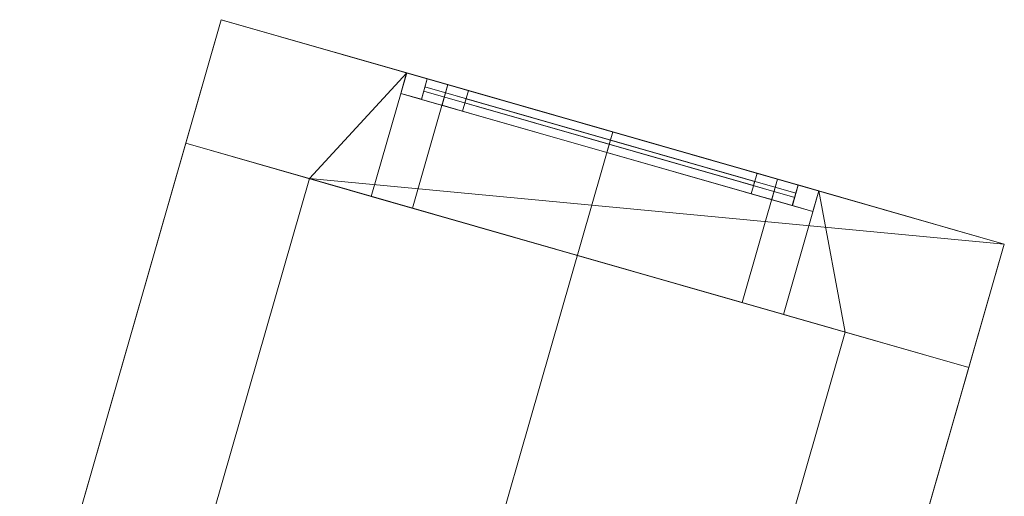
# Model space of a CAD drawing. Header units: millimetres. Extents: x -430348 to -225823, y -86243 to 5084.
# Tile 1016 of 1056: x -334065 to -331768, y -4072 to -2959. Entities that reach past the tile are written whole.
import ezdxf

# ---------------------------------------------------------------- set-up
doc = ezdxf.new("R2010")
doc.units = ezdxf.units.MM
for name, color, linetype, lineweight in [('A-GLAZ-CURT', 52, 'Continuous', 9), ('A-GLAZ-CWMG', 51, 'Continuous', 9), ('A-ROOF', 132, 'Continuous', 9), ('A-WALL', 113, 'Continuous', 9)]:
    doc.layers.add(name, color=color, linetype=linetype, lineweight=lineweight)

# ---------------------------------------------------------------- blocks, each defined once
blk = doc.blocks.new('System Panel - Glazed-338444-_3D_ Copy 1')
at = {"layer": 'A-GLAZ-CURT', "transparency": 33554471}
mesh = blk.add_polyface(dxfattribs=at)
corners = [(-450, 5), (-450, 5, 255.6), (0, 5, 572.1), (450, 5, 255.6), (450, 5)]
mesh.append_faces([[corners[k] for k in face] for face in [(3, 4, 2)]], dxfattribs={"vtx1": -1})
mesh.append_faces([[corners[k] for k in face] for face in [(0, 1, 2, 4)]], dxfattribs={"vtx2": -1})
mesh = blk.add_polyface(dxfattribs=at)
corners = [(450, -5), (-450, -5), (-450, 5), (450, 5)]
mesh.append_faces([[corners[k] for k in face] for face in [(0, 1, 2, 3)]])
mesh = blk.add_polyface(dxfattribs=at)
corners = [(-450, -5, 255.6), (0, -5, 572.1), (0, 5, 572.1), (-450, 5, 255.6)]
mesh.append_faces([[corners[k] for k in face] for face in [(0, 1, 2, 3)]])
mesh = blk.add_polyface(dxfattribs=at)
corners = [(-450, -5), (-450, -5, 255.6), (-450, 5, 255.6), (-450, 5)]
mesh.append_faces([[corners[k] for k in face] for face in [(0, 1, 2, 3)]])
mesh = blk.add_polyface(dxfattribs=at)
corners = [(0, -5, 572.1), (450, -5, 255.6), (450, 5, 255.6), (0, 5, 572.1)]
mesh.append_faces([[corners[k] for k in face] for face in [(3, 0, 1, 2)]])
mesh = blk.add_polyface(dxfattribs=at)
corners = [(450, -5, 255.6), (450, -5), (450, 5), (450, 5, 255.6)]
mesh.append_faces([[corners[k] for k in face] for face in [(0, 1, 2, 3)]])
mesh = blk.add_polyface(dxfattribs=at)
corners = [(-450, -5), (450, -5), (450, -5, 255.6), (0, -5, 572.1), (-450, -5, 255.6)]
mesh.append_faces([[corners[k] for k in face] for face in [(4, 0, 3)]], dxfattribs={"vtx1": -1})
mesh.append_faces([[corners[k] for k in face] for face in [(1, 2, 3, 0)]], dxfattribs={"vtx2": -1})
blk = doc.blocks.new('Rectangular Mullion - 50mm x 50mm-281821-_3D_ Copy 1')
at = {"layer": 'A-GLAZ-CWMG'}
mesh = blk.add_polyface(dxfattribs=at)
corners = [(0, 25, -331.6), (0, -25, -331.6), (-50, -25, -331.6), (-50, 25, -331.6)]
mesh.append_faces([[corners[k] for k in face] for face in [(0, 1, 2, 3)]])
mesh = blk.add_polyface(dxfattribs=at)
corners = [(-50, 25, -26), (0, 25), (0, 25, -331.6), (-50, 25, -331.6)]
mesh.append_faces([[corners[k] for k in face] for face in [(0, 1, 2, 3)]])
mesh = blk.add_polyface(dxfattribs=at)
corners = [(-50, -25, -26), (-50, 25, -26), (-50, 25, -331.6), (-50, -25, -331.6)]
mesh.append_faces([[corners[k] for k in face] for face in [(3, 0, 1, 2)]])
mesh = blk.add_polyface(dxfattribs=at)
corners = [(0, 25), (-50, 25, -26), (-50, -25, -26), (0, -25)]
mesh.append_faces([[corners[k] for k in face] for face in [(2, 3, 0, 1)]])
mesh = blk.add_polyface(dxfattribs=at)
corners = [(0, 25), (0, -25), (0, -25, -331.6), (0, 25, -331.6)]
mesh.append_faces([[corners[k] for k in face] for face in [(3, 0, 1, 2)]])
mesh = blk.add_polyface(dxfattribs=at)
corners = [(0, -25), (-50, -25, -26), (-50, -25, -331.6), (0, -25, -331.6)]
mesh.append_faces([[corners[k] for k in face] for face in [(3, 0, 1, 2)]])
blk = doc.blocks.new('Rectangular Mullion - 50mm x 50mm-281748-_3D_ Copy 1')
at = {"layer": 'A-GLAZ-CWMG'}
mesh = blk.add_polyface(dxfattribs=at)
corners = [(0, 25), (-50, 25), (-50, -25), (0, -25)]
mesh.append_faces([[corners[k] for k in face] for face in [(2, 3, 0, 1)]])
mesh = blk.add_polyface(dxfattribs=at)
corners = [(0, 25, -900), (0, -25, -900), (-50, -25, -900), (-50, 25, -900)]
mesh.append_faces([[corners[k] for k in face] for face in [(0, 1, 2, 3)]])
mesh = blk.add_polyface(dxfattribs=at)
corners = [(-50, 25), (0, 25), (0, 25, -900), (-50, 25, -900)]
mesh.append_faces([[corners[k] for k in face] for face in [(0, 1, 2, 3)]])
mesh = blk.add_polyface(dxfattribs=at)
corners = [(-50, -25), (-50, 25), (-50, 25, -900), (-50, -25, -900)]
mesh.append_faces([[corners[k] for k in face] for face in [(0, 1, 2, 3)]])
mesh = blk.add_polyface(dxfattribs=at)
corners = [(0, 25), (0, -25), (0, -25, -900), (0, 25, -900)]
mesh.append_faces([[corners[k] for k in face] for face in [(0, 1, 2, 3)]])
mesh = blk.add_polyface(dxfattribs=at)
corners = [(0, -25), (-50, -25), (-50, -25, -900), (0, -25, -900)]
mesh.append_faces([[corners[k] for k in face] for face in [(0, 1, 2, 3)]])
blk = doc.blocks.new('Rectangular Mullion - 50mm x 50mm-281826-_3D_ Copy 1')
at = {"layer": 'A-GLAZ-CWMG'}
mesh = blk.add_polyface(dxfattribs=at)
corners = [(0, 25), (-50, 25), (-50, -25), (0, -25)]
mesh.append_faces([[corners[k] for k in face] for face in [(3, 0, 1, 2)]])
mesh = blk.add_polyface(dxfattribs=at)
corners = [(-50, 25), (0, 25), (0, 25, -331.6), (-50, 25, -305.6)]
mesh.append_faces([[corners[k] for k in face] for face in [(3, 0, 1, 2)]])
mesh = blk.add_polyface(dxfattribs=at)
corners = [(-50, -25), (-50, 25), (-50, 25, -305.6), (-50, -25, -305.6)]
mesh.append_faces([[corners[k] for k in face] for face in [(0, 1, 2, 3)]])
mesh = blk.add_polyface(dxfattribs=at)
corners = [(0, 25, -331.6), (0, -25, -331.6), (-50, -25, -305.6), (-50, 25, -305.6)]
mesh.append_faces([[corners[k] for k in face] for face in [(3, 0, 1, 2)]])
mesh = blk.add_polyface(dxfattribs=at)
corners = [(0, 25), (0, -25), (0, -25, -331.6), (0, 25, -331.6)]
mesh.append_faces([[corners[k] for k in face] for face in [(0, 1, 2, 3)]])
mesh = blk.add_polyface(dxfattribs=at)
corners = [(0, -25), (-50, -25), (-50, -25, -305.6), (0, -25, -331.6)]
mesh.append_faces([[corners[k] for k in face] for face in [(0, 1, 2, 3)]])
blk = doc.blocks.new('Rectangular Mullion - 50mm x 50mm-281823-_3D_ Copy 1')
at = {"layer": 'A-GLAZ-CWMG'}
mesh = blk.add_polyface(dxfattribs=at)
corners = [(-50, 25, -35.2), (0, 25), (0, 25, -611.2), (-50, 25, -585.3)]
mesh.append_faces([[corners[k] for k in face] for face in [(0, 1, 2, 3)]])
mesh = blk.add_polyface(dxfattribs=at)
corners = [(-50, -25, -35.2), (-50, 25, -35.2), (-50, 25, -585.3), (-50, -25, -585.3)]
mesh.append_faces([[corners[k] for k in face] for face in [(3, 0, 1, 2)]])
mesh = blk.add_polyface(dxfattribs=at)
corners = [(0, 25), (-50, 25, -35.2), (-50, -25, -35.2), (0, -25)]
mesh.append_faces([[corners[k] for k in face] for face in [(2, 3, 0, 1)]])
mesh = blk.add_polyface(dxfattribs=at)
corners = [(0, 25, -611.2), (0, -25, -611.2), (-50, -25, -585.3), (-50, 25, -585.3)]
mesh.append_faces([[corners[k] for k in face] for face in [(3, 0, 1, 2)]])
mesh = blk.add_polyface(dxfattribs=at)
corners = [(0, 25), (0, -25), (0, -25, -611.2), (0, 25, -611.2)]
mesh.append_faces([[corners[k] for k in face] for face in [(0, 1, 2, 3)]])
mesh = blk.add_polyface(dxfattribs=at)
corners = [(0, -25), (-50, -25, -35.2), (-50, -25, -585.3), (0, -25, -611.2)]
mesh.append_faces([[corners[k] for k in face] for face in [(3, 0, 1, 2)]])
blk = doc.blocks.new('Rectangular Mullion - 50mm x 50mm-281824-_3D_ Copy 1')
at = {"layer": 'A-GLAZ-CWMG'}
mesh = blk.add_polyface(dxfattribs=at)
corners = [(-50, 25, -26), (0, 25), (0, 25, -611.2), (-50, 25, -576.1)]
mesh.append_faces([[corners[k] for k in face] for face in [(3, 0, 1, 2)]])
mesh = blk.add_polyface(dxfattribs=at)
corners = [(-50, -25, -26), (-50, 25, -26), (-50, 25, -576.1), (-50, -25, -576.1)]
mesh.append_faces([[corners[k] for k in face] for face in [(3, 0, 1, 2)]])
mesh = blk.add_polyface(dxfattribs=at)
corners = [(0, 25), (-50, 25, -26), (-50, -25, -26), (0, -25)]
mesh.append_faces([[corners[k] for k in face] for face in [(3, 0, 1, 2)]])
mesh = blk.add_polyface(dxfattribs=at)
corners = [(0, 25, -611.2), (0, -25, -611.2), (-50, -25, -576.1), (-50, 25, -576.1)]
mesh.append_faces([[corners[k] for k in face] for face in [(3, 0, 1, 2)]])
mesh = blk.add_polyface(dxfattribs=at)
corners = [(0, 25), (0, -25), (0, -25, -611.2), (0, 25, -611.2)]
mesh.append_faces([[corners[k] for k in face] for face in [(0, 1, 2, 3)]])
mesh = blk.add_polyface(dxfattribs=at)
corners = [(0, -25), (-50, -25, -26), (-50, -25, -576.1), (0, -25, -611.2)]
mesh.append_faces([[corners[k] for k in face] for face in [(0, 1, 2, 3)]])
blk = doc.blocks.new('System Panel - Door-282210-_3D_ Copy 1')
at = {"layer": 'A-GLAZ-CURT'}
mesh = blk.add_polyface(dxfattribs=at)
corners = [(-350, 5), (-350, 5, 2200), (350, 5, 2200), (350, 5)]
mesh.append_faces([[corners[k] for k in face] for face in [(2, 3, 0, 1)]])
mesh = blk.add_polyface(dxfattribs=at)
corners = [(350, -5), (-350, -5), (-350, 5), (350, 5)]
mesh.append_faces([[corners[k] for k in face] for face in [(3, 0, 1, 2)]])
mesh = blk.add_polyface(dxfattribs=at)
corners = [(-350, -5, 2200), (350, -5, 2200), (350, 5, 2200), (-350, 5, 2200)]
mesh.append_faces([[corners[k] for k in face] for face in [(3, 0, 1, 2)]])
mesh = blk.add_polyface(dxfattribs=at)
corners = [(-350, -5), (-350, -5, 2200), (-350, 5, 2200), (-350, 5)]
mesh.append_faces([[corners[k] for k in face] for face in [(3, 0, 1, 2)]])
mesh = blk.add_polyface(dxfattribs=at)
corners = [(350, -5, 2200), (350, -5), (350, 5), (350, 5, 2200)]
mesh.append_faces([[corners[k] for k in face] for face in [(3, 0, 1, 2)]])
mesh = blk.add_polyface(dxfattribs=at)
corners = [(-350, -5), (350, -5), (350, -5, 2200), (-350, -5, 2200)]
mesh.append_faces([[corners[k] for k in face] for face in [(2, 3, 0, 1)]])
blk = doc.blocks.new('Rectangular Mullion - 50mm x 50mm-282211-_3D_ Copy 1')
at = {"layer": 'A-GLAZ-CWMG'}
mesh = blk.add_polyface(dxfattribs=at)
corners = [(0, 25), (-50, 25), (-50, -25), (0, -25)]
mesh.append_faces([[corners[k] for k in face] for face in [(3, 0, 1, 2)]])
mesh = blk.add_polyface(dxfattribs=at)
corners = [(0, 25, -2300), (0, -25, -2300), (-50, -25, -2300), (-50, 25, -2300)]
mesh.append_faces([[corners[k] for k in face] for face in [(3, 0, 1, 2)]])
mesh = blk.add_polyface(dxfattribs=at)
corners = [(-50, 25), (0, 25), (0, 25, -2300), (-50, 25, -2300)]
mesh.append_faces([[corners[k] for k in face] for face in [(0, 1, 2, 3)]])
mesh = blk.add_polyface(dxfattribs=at)
corners = [(-50, -25), (-50, 25), (-50, 25, -2300), (-50, -25, -2300)]
mesh.append_faces([[corners[k] for k in face] for face in [(0, 1, 2, 3)]])
mesh = blk.add_polyface(dxfattribs=at)
corners = [(0, 25), (0, -25), (0, -25, -2300), (0, 25, -2300)]
mesh.append_faces([[corners[k] for k in face] for face in [(0, 1, 2, 3)]])
mesh = blk.add_polyface(dxfattribs=at)
corners = [(0, -25), (-50, -25), (-50, -25, -2300), (0, -25, -2300)]
mesh.append_faces([[corners[k] for k in face] for face in [(0, 1, 2, 3)]])
blk = doc.blocks.new('Rectangular Mullion - 50mm x 50mm-279927-_3D_ Copy 1')
at = {"layer": 'A-GLAZ-CWMG'}
mesh = blk.add_polyface(dxfattribs=at)
corners = [(0, 25), (-50, 25), (-50, -25), (0, -25)]
mesh.append_faces([[corners[k] for k in face] for face in [(3, 0, 1, 2)]])
mesh = blk.add_polyface(dxfattribs=at)
corners = [(0, 25, -700), (0, -25, -700), (-50, -25, -700), (-50, 25, -700)]
mesh.append_faces([[corners[k] for k in face] for face in [(3, 0, 1, 2)]])
mesh = blk.add_polyface(dxfattribs=at)
corners = [(-50, 25), (0, 25), (0, 25, -700), (-50, 25, -700)]
mesh.append_faces([[corners[k] for k in face] for face in [(0, 1, 2, 3)]])
mesh = blk.add_polyface(dxfattribs=at)
corners = [(-50, -25), (-50, 25), (-50, 25, -700), (-50, -25, -700)]
mesh.append_faces([[corners[k] for k in face] for face in [(0, 1, 2, 3)]])
mesh = blk.add_polyface(dxfattribs=at)
corners = [(0, 25), (0, -25), (0, -25, -700), (0, 25, -700)]
mesh.append_faces([[corners[k] for k in face] for face in [(0, 1, 2, 3)]])
mesh = blk.add_polyface(dxfattribs=at)
corners = [(0, -25), (-50, -25), (-50, -25, -700), (0, -25, -700)]
mesh.append_faces([[corners[k] for k in face] for face in [(0, 1, 2, 3)]])
blk = doc.blocks.new('Rectangular Mullion - 50mm x 50mm-282212-_3D_ Copy 1')
at = {"layer": 'A-GLAZ-CWMG'}
mesh = blk.add_polyface(dxfattribs=at)
corners = [(0, 25), (-50, 25), (-50, -25), (0, -25)]
mesh.append_faces([[corners[k] for k in face] for face in [(3, 0, 1, 2)]])
mesh = blk.add_polyface(dxfattribs=at)
corners = [(0, 25, -2300), (0, -25, -2300), (-50, -25, -2300), (-50, 25, -2300)]
mesh.append_faces([[corners[k] for k in face] for face in [(3, 0, 1, 2)]])
mesh = blk.add_polyface(dxfattribs=at)
corners = [(-50, 25), (0, 25), (0, 25, -2300), (-50, 25, -2300)]
mesh.append_faces([[corners[k] for k in face] for face in [(0, 1, 2, 3)]])
mesh = blk.add_polyface(dxfattribs=at)
corners = [(-50, -25), (-50, 25), (-50, 25, -2300), (-50, -25, -2300)]
mesh.append_faces([[corners[k] for k in face] for face in [(0, 1, 2, 3)]])
mesh = blk.add_polyface(dxfattribs=at)
corners = [(0, 25), (0, -25), (0, -25, -2300), (0, 25, -2300)]
mesh.append_faces([[corners[k] for k in face] for face in [(0, 1, 2, 3)]])
mesh = blk.add_polyface(dxfattribs=at)
corners = [(0, -25), (-50, -25), (-50, -25, -2300), (0, -25, -2300)]
mesh.append_faces([[corners[k] for k in face] for face in [(0, 1, 2, 3)]])
blk = doc.blocks.new('Rectangular Mullion - 50mm x 50mm-279928-_3D_ Copy 1')
at = {"layer": 'A-GLAZ-CWMG'}
mesh = blk.add_polyface(dxfattribs=at)
corners = [(0, 25), (-50, 25), (-50, -25), (0, -25)]
mesh.append_faces([[corners[k] for k in face] for face in [(3, 0, 1, 2)]])
mesh = blk.add_polyface(dxfattribs=at)
corners = [(0, 25, -700), (0, -25, -700), (-50, -25, -700), (-50, 25, -700)]
mesh.append_faces([[corners[k] for k in face] for face in [(3, 0, 1, 2)]])
mesh = blk.add_polyface(dxfattribs=at)
corners = [(-50, 25), (0, 25), (0, 25, -700), (-50, 25, -700)]
mesh.append_faces([[corners[k] for k in face] for face in [(0, 1, 2, 3)]])
mesh = blk.add_polyface(dxfattribs=at)
corners = [(-50, -25), (-50, 25), (-50, 25, -700), (-50, -25, -700)]
mesh.append_faces([[corners[k] for k in face] for face in [(0, 1, 2, 3)]])
mesh = blk.add_polyface(dxfattribs=at)
corners = [(0, 25), (0, -25), (0, -25, -700), (0, 25, -700)]
mesh.append_faces([[corners[k] for k in face] for face in [(0, 1, 2, 3)]])
mesh = blk.add_polyface(dxfattribs=at)
corners = [(0, -25), (-50, -25), (-50, -25, -700), (0, -25, -700)]
mesh.append_faces([[corners[k] for k in face] for face in [(0, 1, 2, 3)]])

msp = doc.modelspace()

# ---------------------------------------------------------------- block references
at = {"layer": 'A-GLAZ-CURT', "transparency": 33554471, "rotation": 163.9999999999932}
msp.add_blockref('System Panel - Glazed-338444-_3D_ Copy 1', (-332688.5, -3245.1, 61078.7), dxfattribs=at)
at = {"layer": 'A-GLAZ-CURT', "rotation": 163.9999999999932}
msp.add_blockref('System Panel - Door-282210-_3D_ Copy 1', (-332688.5, -3245.1, 58728.7), dxfattribs=at)
at = {"layer": 'A-GLAZ-CWMG', "extrusion": (0, 0, -1)}
for name, p, rotation in [('Rectangular Mullion - 50mm x 50mm-281826-_3D_ Copy 1', (333169.2, -3107.3, -61028.7), 16.00000000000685), ('Rectangular Mullion - 50mm x 50mm-282212-_3D_ Copy 1', (333073, -3134.8, -58678.7), 16.00000000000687)]:
    msp.add_blockref(name, p, dxfattribs=dict(at, rotation=rotation))
at = {"layer": 'A-GLAZ-CWMG', "extrusion": (-0.786329, 0.225476, -0.575193), "rotation": 90.00000000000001}
msp.add_blockref('Rectangular Mullion - 50mm x 50mm-281824-_3D_ Copy 1', (94820.8, 233914.2, 225985.9), dxfattribs=at)
at = {"layer": 'A-GLAZ-CWMG', "extrusion": (0.961262, -0.275637, 0), "rotation": 270}
for name, p in [('Rectangular Mullion - 50mm x 50mm-281748-_3D_ Copy 1', (-94820.8, 61028.7, -318456.3)), ('Rectangular Mullion - 50mm x 50mm-279928-_3D_ Copy 1', (-94820.8, 58678.7, -318556.3))]:
    msp.add_blockref(name, p, dxfattribs=at)
at = {"layer": 'A-GLAZ-CWMG', "extrusion": (-0.961262, 0.275637, 0), "rotation": 90}
msp.add_blockref('Rectangular Mullion - 50mm x 50mm-279927-_3D_ Copy 1', (94820.8, 60978.7, 319256.3), dxfattribs=at)
at = {"layer": 'A-GLAZ-CWMG', "extrusion": (-0.786329, 0.225476, 0.575193), "rotation": 90.00000000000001}
msp.add_blockref('Rectangular Mullion - 50mm x 50mm-281823-_3D_ Copy 1', (94820.8, -132951.4, 296367.1), dxfattribs=at)
at = {"layer": 'A-GLAZ-CWMG'}
for name, p, rotation in [('Rectangular Mullion - 50mm x 50mm-282211-_3D_ Copy 1', (-332304, -3355.3, 60978.7), 343.9999999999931), ('Rectangular Mullion - 50mm x 50mm-281821-_3D_ Copy 1', (-332207.9, -3382.9, 61360.3), 343.9999999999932)]:
    msp.add_blockref(name, p, dxfattribs=dict(at, rotation=rotation))

# ---------------------------------------------------------------- meshes
at = {"layer": 'A-ROOF'}
mesh = msp.add_polyface(dxfattribs=at)
corners = [(-334064.8, -4598.2, 61043.9), (-333594.8, -2959.2, 61043.9), (-332681.6, -3221, 61711.9), (-333142.5, -4828.2, 61711.9)]
mesh.append_faces([[corners[k] for k in face] for face in [(1, 2, 3, 0)]])
mesh = msp.add_polyface(dxfattribs=at)
corners = [(-333594.8, -2959.2, 61227.2), (-334064.8, -4598.2, 61227.2), (-333142.5, -4828.2, 61895.2), (-332681.6, -3221, 61895.2)]
mesh.append_faces([[corners[k] for k in face] for face in [(2, 3, 0, 1)]])
mesh = msp.add_polyface(dxfattribs=at)
corners = [(-334064.8, -4598.2, 61043.9), (-334064.8, -4598.2, 61227.2), (-333594.8, -2959.2, 61227.2), (-333594.8, -2959.2, 61043.9)]
mesh.append_faces([[corners[k] for k in face] for face in [(1, 2, 3, 0)]])
mesh = msp.add_polyface(dxfattribs=at)
corners = [(-333594.8, -2959.2, 61227.2), (-332681.6, -3221, 61895.2), (-331768.4, -3482.9, 61227.2), (-331768.4, -3482.9, 61043.9), (-332681.6, -3221, 61711.9), (-333594.8, -2959.2, 61043.9)]
mesh.append_faces([[corners[k] for k in face] for face in [(0, 1, 4, 5)]], dxfattribs={"vtx1": -1})
mesh.append_faces([[corners[k] for k in face] for face in [(2, 3, 4, 1)]], dxfattribs={"vtx2": -1})
mesh = msp.add_polyface(dxfattribs=at)
corners = [(-332681.6, -3221, 61711.9), (-331768.4, -3482.9, 61043.9), (-332220.2, -5058.2, 61043.9), (-333142.5, -4828.2, 61711.9)]
mesh.append_faces([[corners[k] for k in face] for face in [(2, 3, 0, 1)]])
mesh = msp.add_polyface(dxfattribs=at)
corners = [(-331768.4, -3482.9, 61227.2), (-332681.6, -3221, 61895.2), (-333142.5, -4828.2, 61895.2), (-332220.2, -5058.2, 61227.2)]
mesh.append_faces([[corners[k] for k in face] for face in [(1, 2, 3, 0)]])
mesh = msp.add_polyface(dxfattribs=at)
corners = [(-331768.4, -3482.9, 61043.9), (-331768.4, -3482.9, 61227.2), (-332220.2, -5058.2, 61227.2), (-332220.2, -5058.2, 61043.9)]
mesh.append_faces([[corners[k] for k in face] for face in [(1, 2, 3, 0)]])
at = {"layer": 'A-WALL'}
mesh = msp.add_polyface(dxfattribs=at)
corners = [(-331851.1, -3771.3, 58428.2), (-332139.5, -3688.6, 58428.2), (-333389.2, -3330.3, 58428.2), (-333677.5, -3247.6, 58428.2), (-333594.8, -2959.2, 58428.2), (-331768.4, -3482.9, 58428.2)]
mesh.append_faces([[corners[k] for k in face] for face in [(4, 5, 2, 3)]], dxfattribs={"vtx1": -1})
mesh.append_faces([[corners[k] for k in face] for face in [(5, 0, 1, 2)]], dxfattribs={"vtx3": -1})
mesh = msp.add_polyface(dxfattribs=at)
corners = [(-333677.5, -3247.6, 58428.2), (-333677.5, -3247.6, 61043.9), (-333594.8, -2959.2, 61043.9), (-333594.8, -2959.2, 58428.2)]
mesh.append_faces([[corners[k] for k in face] for face in [(2, 3, 0, 1)]])
mesh = msp.add_polyface(dxfattribs=at)
corners = [(-333594.8, -2959.2, 61043.9), (-333677.5, -3247.6, 61043.9), (-333389.2, -3330.3, 61254.8), (-333245, -3371.6, 61360.3), (-333162.3, -3083.2, 61360.3)]
mesh.append_faces([[corners[k] for k in face] for face in [(2, 4, 0, 1)]], dxfattribs={"vtx0": -1})
mesh.append_faces([[corners[k] for k in face] for face in [(2, 3, 4)]], dxfattribs={"vtx2": -1})
mesh = msp.add_polyface(dxfattribs=at)
corners = [(-331768.4, -3482.9, 58428.2), (-333594.8, -2959.2, 58428.2), (-333594.8, -2959.2, 61043.9), (-333162.3, -3083.2, 61360.3), (-333162.3, -3083.2, 61028.7), (-332201, -3358.9, 61028.7), (-332201, -3358.9, 61360.3), (-331768.4, -3482.9, 61043.9), (-332297.1, -3331.3, 58678.7), (-332297.1, -3331.3, 60978.7), (-333066.1, -3110.8, 60978.7), (-333066.1, -3110.8, 58678.7)]
mesh.append_faces([[corners[k] for k in face] for face in [(7, 5, 6), (4, 2, 3)]], dxfattribs={"vtx0": -1})
mesh.append_faces([[corners[k] for k in face] for face in [(2, 4, 10)]], dxfattribs={"vtx0": -1, "vtx1": -1, "vtx2": -1})
mesh.append_faces([[corners[k] for k in face] for face in [(5, 7, 9, 10)]], dxfattribs={"vtx0": -1, "vtx1": -1, "vtx3": -1})
mesh.append_faces([[corners[k] for k in face] for face in [(2, 10, 11, 1)]], dxfattribs={"vtx0": -1, "vtx2": -1})
mesh.append_faces([[corners[k] for k in face] for face in [(4, 5, 10)]], dxfattribs={"vtx1": -1, "vtx2": -1})
mesh.append_faces([[corners[k] for k in face] for face in [(7, 0, 8, 9), (11, 8, 0, 1)]], dxfattribs={"vtx1": -1, "vtx3": -1})
mesh = msp.add_polyface(dxfattribs=at)
corners = [(-333245, -3371.6, 61028.7), (-333162.3, -3083.2, 61028.7), (-333162.3, -3083.2, 61360.3), (-333245, -3371.6, 61360.3)]
mesh.append_faces([[corners[k] for k in face] for face in [(2, 3, 0, 1)]])
mesh = msp.add_polyface(dxfattribs=at)
corners = [(-332283.7, -3647.2, 61028.7), (-332201, -3358.9, 61028.7), (-333162.3, -3083.2, 61028.7), (-333245, -3371.6, 61028.7)]
mesh.append_faces([[corners[k] for k in face] for face in [(3, 0, 1, 2)]])
mesh = msp.add_polyface(dxfattribs=at)
corners = [(-332297.1, -3331.3, 60978.7), (-332379.8, -3619.7, 60978.7), (-333148.8, -3399.2, 60978.7), (-333066.1, -3110.8, 60978.7)]
mesh.append_faces([[corners[k] for k in face] for face in [(1, 2, 3, 0)]])
mesh = msp.add_polyface(dxfattribs=at)
corners = [(-333066.1, -3110.8, 60978.7), (-333148.8, -3399.2, 60978.7), (-333148.8, -3399.2, 58678.7), (-333066.1, -3110.8, 58678.7)]
mesh.append_faces([[corners[k] for k in face] for face in [(0, 1, 2, 3)]])
mesh = msp.add_polyface(dxfattribs=at)
corners = [(-332379.8, -3619.7, 58678.7), (-332297.1, -3331.3, 58678.7), (-333066.1, -3110.8, 58678.7), (-333148.8, -3399.2, 58678.7)]
mesh.append_faces([[corners[k] for k in face] for face in [(2, 3, 0, 1)]])
mesh = msp.add_polyface(dxfattribs=at)
corners = [(-333677.5, -3247.6, 58428.2), (-334064.8, -4598.2, 58428.2), (-334064.8, -4598.2, 61043.9), (-333677.5, -3247.6, 61043.9)]
mesh.append_faces([[corners[k] for k in face] for face in [(3, 0, 1, 2)]])
mesh = msp.add_polyface(dxfattribs=at)
corners = [(-334064.8, -4598.2, 58428.2), (-333677.5, -3247.6, 58428.2), (-333389.2, -3330.3, 58428.2), (-333773.6, -4670.9, 58428.2)]
mesh.append_faces([[corners[k] for k in face] for face in [(3, 0, 1, 2)]])
mesh = msp.add_polyface(dxfattribs=at)
corners = [(-333677.5, -3247.6, 61043.9), (-334064.8, -4598.2, 61043.9), (-333773.6, -4670.9, 61254.8), (-333389.2, -3330.3, 61254.8)]
mesh.append_faces([[corners[k] for k in face] for face in [(2, 3, 0, 1)]])
mesh = msp.add_polyface(dxfattribs=at)
corners = [(-333677.5, -3247.6, 58428.2), (-333389.2, -3330.3, 58428.2), (-332139.5, -3688.6, 58428.2), (-331851.1, -3771.3, 58428.2), (-331851.1, -3771.3, 61043.9), (-332139.5, -3688.6, 61254.8), (-332283.7, -3647.2, 61360.3), (-332283.7, -3647.2, 61028.7), (-333245, -3371.6, 61028.7), (-333245, -3371.6, 61360.3), (-333389.2, -3330.3, 61254.8), (-333677.5, -3247.6, 61043.9), (-332379.8, -3619.7, 60978.7), (-332379.8, -3619.7, 58678.7), (-333148.8, -3399.2, 58678.7), (-333148.8, -3399.2, 60978.7)]
mesh.append_faces([[corners[k] for k in face] for face in [(7, 12, 4)]], dxfattribs={"vtx0": -1, "vtx1": -1, "vtx2": -1})
mesh.append_faces([[corners[k] for k in face] for face in [(8, 15, 12, 7), (4, 12, 13, 3)]], dxfattribs={"vtx0": -1, "vtx2": -1})
mesh.append_faces([[corners[k] for k in face] for face in [(11, 14, 15, 8)]], dxfattribs={"vtx0": -1, "vtx2": -1, "vtx3": -1})
mesh.append_faces([[corners[k] for k in face] for face in [(10, 11, 8, 9)]], dxfattribs={"vtx1": -1})
mesh.append_faces([[corners[k] for k in face] for face in [(0, 1, 14, 11), (2, 3, 13)]], dxfattribs={"vtx1": -1, "vtx2": -1})
mesh.append_faces([[corners[k] for k in face] for face in [(13, 14, 1, 2)]], dxfattribs={"vtx1": -1, "vtx3": -1})
mesh.append_faces([[corners[k] for k in face] for face in [(5, 6, 7, 4)]], dxfattribs={"vtx2": -1})
mesh = msp.add_polyface(dxfattribs=at)
corners = [(-333677.5, -3247.6, 58428.2), (-333677.5, -3247.6, 61043.9), (-333389.2, -3330.3, 61254.8), (-333389.2, -3330.3, 58428.2)]
mesh.append_faces([[corners[k] for k in face] for face in [(3, 0, 1, 2)]])
mesh = msp.add_polyface(dxfattribs=at)
corners = [(-333389.2, -3330.3, 58428.2), (-333389.2, -3330.3, 61254.8), (-333773.6, -4670.9, 61254.8), (-333773.6, -4670.9, 58428.2)]
mesh.append_faces([[corners[k] for k in face] for face in [(1, 2, 3, 0)]])
mesh = msp.add_polyface(dxfattribs=at)
corners = [(-332297.1, -3331.3, 58678.7), (-332379.8, -3619.7, 58678.7), (-332379.8, -3619.7, 60978.7), (-332297.1, -3331.3, 60978.7)]
mesh.append_faces([[corners[k] for k in face] for face in [(1, 2, 3, 0)]])
mesh = msp.add_polyface(dxfattribs=at)
corners = [(-331851.1, -3771.3, 61043.9), (-331768.4, -3482.9, 61043.9), (-332201, -3358.9, 61360.3), (-332283.7, -3647.2, 61360.3), (-332139.5, -3688.6, 61254.8)]
mesh.append_faces([[corners[k] for k in face] for face in [(4, 2, 3)]], dxfattribs={"vtx0": -1})
mesh.append_faces([[corners[k] for k in face] for face in [(1, 2, 4, 0)]], dxfattribs={"vtx1": -1})
mesh = msp.add_polyface(dxfattribs=at)
corners = [(-332201, -3358.9, 61028.7), (-332283.7, -3647.2, 61028.7), (-332283.7, -3647.2, 61360.3), (-332201, -3358.9, 61360.3)]
mesh.append_faces([[corners[k] for k in face] for face in [(1, 2, 3, 0)]])
mesh = msp.add_polyface(dxfattribs=at)
corners = [(-331851.1, -3771.3, 61043.9), (-331851.1, -3771.3, 58428.2), (-331768.4, -3482.9, 58428.2), (-331768.4, -3482.9, 61043.9)]
mesh.append_faces([[corners[k] for k in face] for face in [(3, 0, 1, 2)]])
mesh = msp.add_polyface(dxfattribs=at)
corners = [(-332139.5, -3688.6, 58428.2), (-332511.4, -4985.6, 58428.2), (-332511.4, -4985.6, 61254.8), (-332139.5, -3688.6, 61254.8)]
mesh.append_faces([[corners[k] for k in face] for face in [(2, 3, 0, 1)]])
mesh = msp.add_polyface(dxfattribs=at)
corners = [(-332511.4, -4985.6, 58428.2), (-332139.5, -3688.6, 58428.2), (-331851.1, -3771.3, 58428.2), (-332220.2, -5058.2, 58428.2)]
mesh.append_faces([[corners[k] for k in face] for face in [(3, 0, 1, 2)]])
mesh = msp.add_polyface(dxfattribs=at)
corners = [(-332139.5, -3688.6, 61254.8), (-332511.4, -4985.6, 61254.8), (-332220.2, -5058.2, 61043.9), (-331851.1, -3771.3, 61043.9)]
mesh.append_faces([[corners[k] for k in face] for face in [(0, 1, 2, 3)]])
mesh = msp.add_polyface(dxfattribs=at)
corners = [(-332139.5, -3688.6, 58428.2), (-332139.5, -3688.6, 61254.8), (-331851.1, -3771.3, 61043.9), (-331851.1, -3771.3, 58428.2)]
mesh.append_faces([[corners[k] for k in face] for face in [(0, 1, 2, 3)]])
mesh = msp.add_polyface(dxfattribs=at)
corners = [(-331851.1, -3771.3, 58428.2), (-331851.1, -3771.3, 61043.9), (-332220.2, -5058.2, 61043.9), (-332220.2, -5058.2, 58428.2)]
mesh.append_faces([[corners[k] for k in face] for face in [(2, 3, 0, 1)]])

doc.saveas('drawing.dxf')
